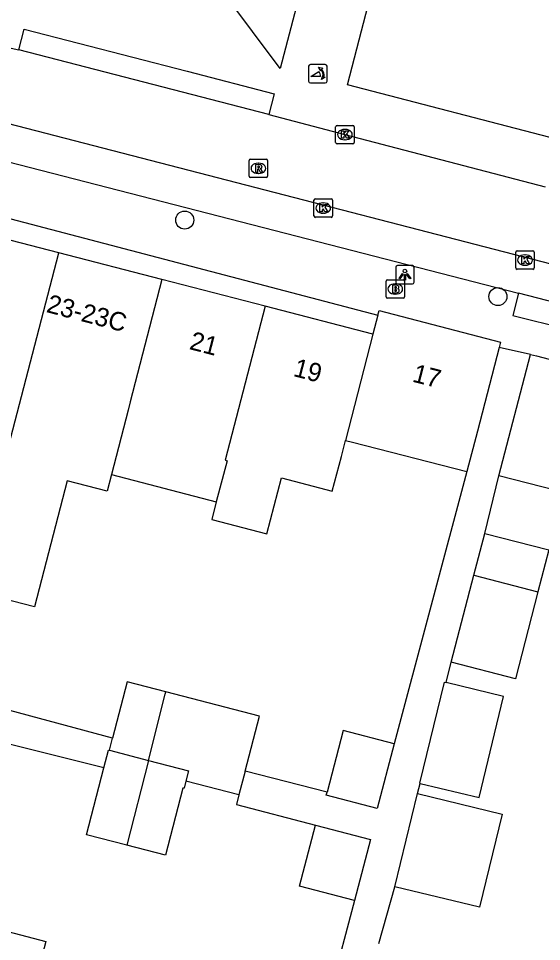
# Model space of a CAD drawing. Extents: x 163686 to 164493, y 382719 to 383870.
# Drawn here: x 164145.7 to 164174.1, y 383167.2 to 383217.3 of the extents above; entities that cross this region are included whole.
import ezdxf

# ---------------------------------------------------------------- set-up
doc = ezdxf.new("R2010")
doc.units = 0
for name, color, linetype in [('IMGEO_Boom', 7, 'Continuous'), ('IMGEO_Brandkraan', 7, 'Continuous'), ('IMGEO_Kolk', 7, 'Continuous'), ('IMGEO_Lichtpunt', 7, 'Continuous'), ('IMGEO_Pand', 7, 'Continuous'), ('IMGEO_Pand_nummerreeks', 7, 'Continuous'), ('IMGEO_Poller', 7, 'Continuous'), ('IMGEO_Rijbaan_lokaal_open', 7, 'Continuous'), ('IMGEO_Rioolput', 7, 'Continuous'), ('IMGEO_Voetpad_open', 7, 'Continuous')]:
    doc.layers.add(name, color=color, linetype=linetype)

msp = doc.modelspace()

# ---------------------------------------------------------------- linework, layer by layer
at = {"layer": 'IMGEO_Boom'}
for centre in [(164154.75, 383206.371), (164171.714, 383202.223)]:
    msp.add_circle(centre, 0.489, dxfattribs=at)
at = {"layer": 'IMGEO_Brandkraan'}
for p, q in [((164165.654, 383202.206), (164165.654, 383203.058)), ((164165.729, 383203.132), (164166.581, 383203.132)), ((164166.142, 383202.912), (164166.167, 383202.912)), ((164166.655, 383203.058), (164166.655, 383202.206)), ((164166.165, 383202.352), (164166.14, 383202.352)), ((164166.581, 383202.132), (164165.729, 383202.132))]:
    msp.add_line(p, q, dxfattribs=at)
for points in [[(164165.654, 383202.206), (164165.654, 383203.058)], [(164165.729, 383203.132), (164166.581, 383203.132)], [(164166.002, 383202.832), (164166.002, 383202.432), (164166.215, 383202.432)], [(164166.233, 383202.832), (164166.002, 383202.832)], [(164166.181, 383202.751), (164166.127, 383202.751), (164166.127, 383202.675)], [(164166.127, 383202.675), (164166.18, 383202.675)], [(164166.655, 383203.058), (164166.655, 383202.206)], [(164166.189, 383202.599), (164166.127, 383202.599), (164166.127, 383202.518)], [(164166.127, 383202.518), (164166.189, 383202.518)], [(164166.581, 383202.132), (164165.729, 383202.132)]]:
    msp.add_lwpolyline(points, dxfattribs=at)
for centre, radius, start, end in [((164165.731, 383203.056), 0.0765, 91.552, 178.448), ((164165.731, 383203.056), 0.0765, 91.552, 178.448), ((164166.182, 383202.713), 0.0379, 267.8285, 90.9355), ((164166.237, 383202.687), 0.145, 59.4692, 91.5367), ((164166.262, 383202.734), 0.0922, 285.5137, 58.1501), ((164166.579, 383203.056), 0.0765, 1.552, 88.448), ((164166.579, 383203.056), 0.0765, 1.552, 88.448), ((164165.731, 383202.208), 0.0765, 181.552, 268.448), ((164165.731, 383202.208), 0.0765, 181.552, 268.448), ((164166.19, 383202.558), 0.0404, 269.8759, 90.5077), ((164166.221, 383202.683), 0.251, 268.6676, 293.5347), ((164166.267, 383202.542), 0.105, 301.3115, 78.989), ((164166.579, 383202.208), 0.0765, 271.552, 358.448), ((164166.579, 383202.208), 0.0765, 271.552, 358.448)]:
    msp.add_arc(centre, radius, start, end, dxfattribs=at)
for centre, major_axis, ratio, start_param, end_param in [((164166.141, 383202.632), (-0.387, 0.002), 0.722429, 4.712389, 7.853982), ((164166.166, 383202.632), (-0.39, 0.002), 0.717154, 1.570796, 4.712389)]:
    msp.add_ellipse(centre, major_axis=major_axis, ratio=ratio, start_param=start_param, end_param=end_param, dxfattribs=at)
at = {"layer": 'IMGEO_Kolk'}
for p, q in [((164162.927, 383210.58), (164162.927, 383211.432)), ((164163.002, 383211.506), (164163.854, 383211.506)), ((164163.415, 383211.286), (164163.44, 383211.286)), ((164163.928, 383211.432), (164163.928, 383210.58)), ((164163.438, 383210.726), (164163.413, 383210.726)), ((164163.854, 383210.506), (164163.002, 383210.506)), ((164161.751, 383206.593), (164161.751, 383207.445)), ((164161.826, 383207.519), (164162.678, 383207.519)), ((164162.239, 383207.299), (164162.264, 383207.299)), ((164162.752, 383207.445), (164162.752, 383206.593)), ((164162.262, 383206.739), (164162.237, 383206.739)), ((164162.678, 383206.519), (164161.826, 383206.519)), ((164172.757, 383204.699), (164173.609, 383204.699)), ((164172.682, 383203.773), (164172.682, 383204.625)), ((164173.17, 383204.479), (164173.195, 383204.479)), ((164173.683, 383204.625), (164173.683, 383203.773)), ((164173.609, 383203.699), (164172.757, 383203.699)), ((164173.193, 383203.919), (164173.168, 383203.919))]:
    msp.add_line(p, q, dxfattribs=at)
for points in [[(164162.927, 383210.58), (164162.927, 383211.432)], [(164163.002, 383211.506), (164163.854, 383211.506)], [(164163.248, 383211.206), (164163.371, 383211.206), (164163.371, 383211.055), (164163.501, 383211.206), (164163.665, 383211.206), (164163.519, 383211.055), (164163.672, 383210.806), (164163.52, 383210.806), (164163.435, 383210.97), (164163.371, 383210.903), (164163.371, 383210.806), (164163.248, 383210.806), (164163.248, 383211.206)], [(164163.928, 383211.432), (164163.928, 383210.58)], [(164163.854, 383210.506), (164163.002, 383210.506)], [(164161.751, 383206.593), (164161.751, 383207.445)], [(164161.826, 383207.519), (164162.678, 383207.519)], [(164162.072, 383207.219), (164162.195, 383207.219), (164162.195, 383207.068), (164162.325, 383207.219), (164162.489, 383207.219), (164162.343, 383207.068), (164162.496, 383206.819), (164162.344, 383206.819), (164162.259, 383206.983), (164162.195, 383206.916), (164162.195, 383206.819), (164162.072, 383206.819), (164162.072, 383207.219)], [(164162.752, 383207.445), (164162.752, 383206.593)], [(164162.678, 383206.519), (164161.826, 383206.519)], [(164172.757, 383204.699), (164173.609, 383204.699)], [(164172.682, 383203.773), (164172.682, 383204.625)], [(164173.003, 383204.399), (164173.126, 383204.399), (164173.126, 383204.248), (164173.256, 383204.399), (164173.42, 383204.399), (164173.274, 383204.248), (164173.427, 383203.999), (164173.275, 383203.999), (164173.19, 383204.163), (164173.126, 383204.096), (164173.126, 383203.999), (164173.003, 383203.999), (164173.003, 383204.399)], [(164173.683, 383204.625), (164173.683, 383203.773)], [(164173.609, 383203.699), (164172.757, 383203.699)]]:
    msp.add_lwpolyline(points, dxfattribs=at)
for centre, start, end in [((164163.004, 383211.43), 91.552, 178.448), ((164163.004, 383211.43), 91.552, 178.448), ((164163.852, 383211.43), 1.552, 88.448), ((164163.852, 383211.43), 1.552, 88.448), ((164163.004, 383210.582), 181.552, 268.448), ((164163.004, 383210.582), 181.552, 268.448), ((164163.852, 383210.582), 271.552, 358.448), ((164163.852, 383210.582), 271.552, 358.448), ((164161.828, 383207.443), 91.552, 178.448), ((164161.828, 383207.443), 91.552, 178.448), ((164162.676, 383207.443), 1.552, 88.448), ((164162.676, 383207.443), 1.552, 88.448), ((164161.828, 383206.595), 181.552, 268.448), ((164161.828, 383206.595), 181.552, 268.448), ((164162.676, 383206.595), 271.552, 358.448), ((164162.676, 383206.595), 271.552, 358.448), ((164172.759, 383204.623), 91.552, 178.448), ((164172.759, 383204.623), 91.552, 178.448), ((164173.607, 383204.623), 1.552, 88.448), ((164173.607, 383204.623), 1.552, 88.448), ((164172.759, 383203.775), 181.552, 268.448), ((164172.759, 383203.775), 181.552, 268.448), ((164173.607, 383203.775), 271.552, 358.448), ((164173.607, 383203.775), 271.552, 358.448)]:
    msp.add_arc(centre, 0.0765, start, end, dxfattribs=at)
for centre, major_axis, ratio, start_param, end_param in [((164163.414, 383211.006), (-0.387, 0.002), 0.722429, 4.712389, 7.853982), ((164163.439, 383211.006), (-0.39, 0.002), 0.717154, 1.570796, 4.712389), ((164162.238, 383207.019), (-0.387, 0.002), 0.722429, 4.712389, 7.853982), ((164162.263, 383207.019), (-0.39, 0.002), 0.717154, 1.570796, 4.712389), ((164173.169, 383204.199), (-0.387, 0.002), 0.722429, 4.712389, 7.853982), ((164173.194, 383204.199), (-0.39, 0.002), 0.717154, 1.570796, 4.712389)]:
    msp.add_ellipse(centre, major_axis=major_axis, ratio=ratio, start_param=start_param, end_param=end_param, dxfattribs=at)
at = {"layer": 'IMGEO_Lichtpunt'}
for p, q in [((164166.179, 383203.809), (164166.179, 383203.002)), ((164166.179, 383203.809), (164166.179, 383203.002)), ((164167.081, 383203.904), (164166.273, 383203.904)), ((164167.081, 383203.904), (164166.273, 383203.904)), ((164167.175, 383203.002), (164167.175, 383203.809)), ((164167.175, 383203.002), (164167.175, 383203.809)), ((164166.273, 383202.908), (164167.081, 383202.908)), ((164166.273, 383202.908), (164167.081, 383202.908))]:
    msp.add_line(p, q, dxfattribs=at)
for points in [[(164166.553, 383203.473), (164166.592, 383203.445), (164166.404, 383203.183), (164166.366, 383203.21), (164166.553, 383203.473)], [(164166.655, 383203.425), (164166.702, 383203.425), (164166.702, 383203.103), (164166.655, 383203.103), (164166.655, 383203.425)], [(164166.765, 383203.445), (164166.803, 383203.472), (164166.99, 383203.21), (164166.951, 383203.182), (164166.765, 383203.445)]]:
    msp.add_lwpolyline(points, dxfattribs=at)
msp.add_circle((164166.678, 383203.607), 0.0994, dxfattribs=at)
for centre, start, end in [((164166.273, 383203.809), 90, 180), ((164166.273, 383203.809), 90, 180), ((164167.081, 383203.809), 0, 90), ((164167.081, 383203.809), 0, 90), ((164166.273, 383203.002), 180, 270), ((164166.273, 383203.002), 180, 270), ((164167.081, 383203.002), 270, 0), ((164167.081, 383203.002), 270, 360)]:
    msp.add_arc(centre, 0.0946, start, end, dxfattribs=at)
at = {"layer": 'IMGEO_Pand'}
for points in [[(164176.086, 383215.093), (164174.958, 383210.745), (164163.56, 383213.701), (164165.194, 383220.005), (164164.803, 383220.106), (164165.555, 383223.008), (164165.979, 383222.898), (164167.529, 383228.876)], [(164147.926, 383204.591), (164142.264, 383206.059)], [(164144.962, 383193.187), (164147.926, 383204.591)], [(164153.513, 383203.142), (164147.926, 383204.591)], [(164153.513, 383203.142), (164151.794, 383196.512), (164151.68, 383196.068), (164150.779, 383192.563)], [(164159.1, 383201.693), (164153.513, 383203.142)], [(164159.1, 383201.693), (164156.935, 383193.343), (164157.041, 383193.315), (164156.463, 383191.088)], [(164164.943, 383200.178), (164159.1, 383201.693)], [(164165.211, 383201.212), (164164.943, 383200.178)], [(164165.211, 383201.212), (164165.276, 383201.461), (164171.86, 383199.754), (164171.782, 383199.454)], [(164164.943, 383200.178), (164163.458, 383194.414)], [(164171.782, 383199.454), (164170.605, 383194.915), (164170.035, 383192.729)], [(164171.766, 383192.505), (164173.473, 383199.087)], [(164173.473, 383199.087), (164173.798, 383199.003), (164176.279, 383198.36), (164176.583, 383198.281)], [(164176.583, 383198.281), (164174.876, 383191.699), (164171.766, 383192.505)], [(164156.463, 383191.088), (164156.215, 383190.131), (164159.207, 383189.356), (164159.992, 383192.384), (164162.74, 383191.672), (164163.235, 383193.547), (164163.458, 383194.414)], [(164163.458, 383194.414), (164163.838, 383194.317), (164170.035, 383192.729)], [(164150.779, 383192.563), (164150.549, 383191.667), (164148.385, 383192.228), (164146.613, 383185.394), (164143.169, 383186.287), (164144.541, 383191.566), (164144.962, 383193.187)], [(164150.779, 383192.563), (164156.463, 383191.088)], [(164170.413, 383187.106), (164171.003, 383189.379)], [(164171.003, 383189.379), (164174.475, 383188.478), (164173.885, 383186.203)], [(164169.188, 383182.386), (164170.413, 383187.106)], [(164170.413, 383187.106), (164173.885, 383186.203)], [(164173.885, 383186.203), (164172.661, 383181.485), (164169.188, 383182.386)], [(164153.73, 383180.783), (164151.631, 383181.327), (164150.841, 383178.278)], [(164167.502, 383175.821), (164167.494, 383175.823), (164168.819, 383181.308), (164168.906, 383181.287)], [(164167.502, 383175.821), (164170.7, 383175.049), (164172.024, 383180.534), (164168.906, 383181.287)], [(164152.782, 383177.069), (164153.7, 383180.666), (164153.73, 383180.783)], [(164158.018, 383176.482), (164158.793, 383179.47), (164153.73, 383180.783)], [(164166.094, 383177.959), (164163.331, 383178.679), (164162.462, 383175.349)], [(164150.669, 383177.616), (164150.841, 383178.278)], [(164150.374, 383176.667), (164150.623, 383177.628), (164150.669, 383177.616)], [(164166.094, 383177.959), (164165.18, 383174.454), (164162.417, 383175.175), (164162.462, 383175.349)], [(164150.669, 383177.616), (164152.782, 383177.069)], [(164151.609, 383172.471), (164149.434, 383173.035), (164150.374, 383176.667)], [(164152.782, 383177.069), (164151.609, 383172.471)], [(164152.782, 383177.069), (164154.961, 383176.504), (164154.814, 383175.935)], [(164158.018, 383176.482), (164157.684, 383175.191)], [(164154.814, 383175.935), (164154.714, 383175.551), (164154.651, 383175.567), (164153.708, 383171.927), (164151.609, 383172.471)], [(164157.684, 383175.191), (164154.814, 383175.935)], [(164166.139, 383170.212), (164167.359, 383175.263)], [(164167.359, 383175.263), (164171.94, 383174.157), (164170.72, 383169.105), (164166.139, 383170.212)], [(164163.955, 383169.468), (164160.972, 383170.246), (164161.835, 383173.554)], [(164161.835, 383173.554), (164164.818, 383172.776), (164163.955, 383169.468)], [(164144.459, 383167.962), (164147.232, 383167.244), (164146.965, 383166.213), (164149.824, 383165.473)]]:
    msp.add_lwpolyline(points, dxfattribs=at)
at = {"layer": 'IMGEO_Poller'}
for p, q in [((164161.463, 383214.71), (164161.463, 383213.903)), ((164161.463, 383214.71), (164161.463, 383213.903)), ((164162.365, 383214.805), (164161.557, 383214.805)), ((164162.365, 383214.805), (164161.557, 383214.805)), ((164162.459, 383213.903), (164162.459, 383214.71)), ((164162.459, 383213.903), (164162.459, 383214.71)), ((164161.557, 383213.808), (164162.365, 383213.808)), ((164161.557, 383213.808), (164162.365, 383213.808))]:
    msp.add_line(p, q, dxfattribs=at)
for points in [[(164162.098, 383214.161), (164161.585, 383214.161), (164162.015, 383214.436)], [(164162.142, 383214.534), (164162.13, 383214.461), (164162.005, 383214.666)], [(164162.005, 383214.666), (164162.236, 383214.6), (164162.165, 383214.568)], [(164162.158, 383213.989), (164162.224, 383214.22), (164162.254, 383214.152)], [(164162.29, 383214.125), (164162.362, 383214.114), (164162.158, 383213.989)]]:
    msp.add_lwpolyline(points, dxfattribs=at)
for centre, radius, start, end in [((164161.557, 383214.71), 0.0946, 90, 180), ((164161.557, 383214.71), 0.0946, 90, 180), ((164162.365, 383214.71), 0.0946, 0, 90), ((164162.365, 383214.71), 0.0946, 0, 90), ((164161.77, 383214.211), 0.332, 351.3247, 42.4854), ((164161.784, 383214.221), 0.476, 351.7527, 41.1691), ((164161.784, 383214.221), 0.516, 349.3569, 42.2912), ((164161.557, 383213.903), 0.0946, 180, 270), ((164161.557, 383213.903), 0.0946, 180, 270), ((164162.365, 383213.903), 0.0946, 270, 0), ((164162.365, 383213.903), 0.0946, 270, 0)]:
    msp.add_arc(centre, radius, start, end, dxfattribs=at)
at = {"layer": 'IMGEO_Rijbaan_lokaal_open'}
for points in [[(164065.47, 383232.191), (164137.37, 383213.628), (164191.674, 383199.573)], [(164142.358, 383216.47), (164142.92, 383216.322), (164145.029, 383215.764), (164145.758, 383215.595)], [(164159.311, 383212.095), (164145.758, 383215.595)], [(164133.127, 383212.643), (164172.83, 383202.406)], [(164159.311, 383212.095), (164163.428, 383211.006), (164174.271, 383208.173)], [(164178.631, 383200.91), (164172.83, 383202.406)]]:
    msp.add_lwpolyline(points, dxfattribs=at)
at = {"layer": 'IMGEO_Rioolput'}
for p, q in [((164158.317, 383209.677), (164159.169, 383209.677)), ((164158.242, 383208.751), (164158.242, 383209.603)), ((164158.73, 383209.457), (164158.755, 383209.457)), ((164159.243, 383209.603), (164159.243, 383208.751)), ((164159.169, 383208.677), (164158.317, 383208.677)), ((164158.753, 383208.897), (164158.728, 383208.897))]:
    msp.add_line(p, q, dxfattribs=at)
for points in [[(164158.317, 383209.677), (164159.169, 383209.677)], [(164158.242, 383208.751), (164158.242, 383209.603)], [(164158.831, 383209.375), (164158.579, 383209.377), (164158.579, 383208.977)], [(164158.757, 383209.296), (164158.703, 383209.296), (164158.703, 383209.215)], [(164158.703, 383209.215), (164158.755, 383209.215)], [(164159.243, 383209.603), (164159.243, 383208.751)], [(164159.169, 383208.677), (164158.317, 383208.677)], [(164158.579, 383208.977), (164158.703, 383208.977), (164158.703, 383209.139), (164158.714, 383209.139)], [(164158.761, 383209.11), (164158.832, 383208.977), (164158.972, 383208.977), (164158.907, 383209.103)]]:
    msp.add_lwpolyline(points, dxfattribs=at)
for centre, radius, start, end in [((164158.319, 383209.601), 0.0765, 91.552, 178.448), ((164158.319, 383209.601), 0.0765, 91.552, 178.448), ((164159.167, 383209.601), 0.0765, 1.552, 88.448), ((164159.167, 383209.601), 0.0765, 1.552, 88.448), ((164158.739, 383209.404), 0.19, 274.7715, 282.9687), ((164158.763, 383209.2), 0.0964, 77.0061, 93.1865), ((164158.777, 383209.257), 0.0378, 276.6634, 79.6772), ((164158.83, 383209.265), 0.109, 350.3612, 89.416), ((164158.828, 383209.265), 0.112, 277.5842, 350.9817), ((164158.319, 383208.753), 0.0765, 181.552, 268.448), ((164158.319, 383208.753), 0.0765, 181.552, 268.448), ((164158.713, 383209.086), 0.0533, 26.0293, 88.6989), ((164158.812, 383209.05), 0.108, 29.5134, 73.7905), ((164159.167, 383208.753), 0.0765, 271.552, 358.448), ((164159.167, 383208.753), 0.0765, 271.552, 358.448)]:
    msp.add_arc(centre, radius, start, end, dxfattribs=at)
for centre, major_axis, ratio, start_param, end_param in [((164158.729, 383209.177), (-0.387, 0.002), 0.722429, 4.712389, 7.853982), ((164158.754, 383209.177), (-0.39, 0.002), 0.717154, 1.570796, 4.712389)]:
    msp.add_ellipse(centre, major_axis=major_axis, ratio=ratio, start_param=start_param, end_param=end_param, dxfattribs=at)
at = {"layer": 'IMGEO_Voetpad_open'}
for points in [[(164166.572, 383240.009), (164163.898, 383229.799), (164161.999, 383230.304), (164160.846, 383225.945), (164162.755, 383225.429), (164159.923, 383214.583), (164155.374, 383220.693)], [(164145.758, 383215.595), (164146.056, 383216.729), (164154.883, 383214.442), (164159.598, 383213.22), (164159.311, 383212.095)], [(164128.316, 383210.906), (164131.207, 383210.146), (164165.211, 383201.212)], [(164172.83, 383202.406), (164172.528, 383201.19), (164178.343, 383199.742), (164178.631, 383200.91)], [(164173.473, 383199.087), (164171.782, 383199.454)], [(164170.035, 383192.729), (164166.094, 383177.959)], [(164171.003, 383189.379), (164171.766, 383192.505)], [(164168.906, 383181.287), (164169.188, 383182.386)], [(164150.841, 383178.278), (164141.783, 383180.711)], [(164150.374, 383176.667), (164144.147, 383178.21)], [(164162.462, 383175.349), (164158.018, 383176.482)], [(164167.359, 383175.263), (164167.502, 383175.821)], [(164157.684, 383175.191), (164157.549, 383174.672), (164161.835, 383173.554)], [(164165.262, 383167.142), (164166.139, 383170.212)], [(164163.955, 383169.468), (164162.663, 383164.627)]]:
    msp.add_lwpolyline(points, dxfattribs=at)

# ---------------------------------------------------------------- texts
at = {"layer": 'IMGEO_Pand_nummerreeks'}
for s, rotation, p in [('23-23C', 345.4583, (164147.209, 383201.388)), ('21', 345.4641, (164154.956, 383199.379)), ('19', 345.4641, (164160.584, 383197.92)), ('17', 345.4641, (164167.033, 383197.617))]:
    msp.add_text(s, height=1, rotation=rotation, dxfattribs=at).set_placement(p)

doc.saveas('drawing.dxf')
